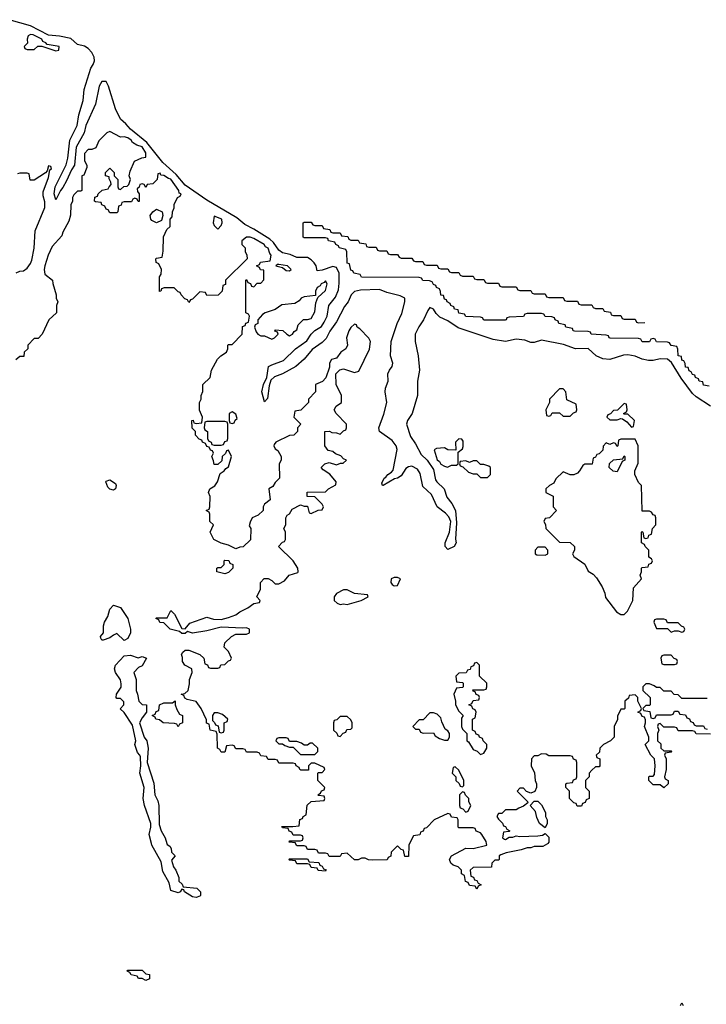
# Model space of a CAD drawing. Header units: inches. Extents: x 2710751 to 2829008, y 857003 to 965602.
# Tile 307 of 320: x 2820209 to 2824026, y 869105 to 874579. Entities that reach past the tile are written whole.
import ezdxf

# ---------------------------------------------------------------- set-up
doc = ezdxf.new("R2010")
doc.units = ezdxf.units.IN
doc.header["$MEASUREMENT"] = 0
doc.layers.add('C8826', color=7, linetype='Continuous')
doc.layers.add('C8827', color=7, linetype='Continuous')

msp = doc.modelspace()

# ---------------------------------------------------------------- linework, layer by layer
at = {"layer": 'C8826', "color": 2, "elevation": 6}
for points in [[(2821028, 870000), (2821030, 869994), (2821043.6, 869983.6), (2821051.6, 869971.6), (2821054, 869950), (2821074, 869930), (2821054, 869906), (2821064.7, 869870), (2821078, 869850), (2821094, 869810), (2821094, 869790), (2821112.7, 869772.7), (2821118, 869758), (2821194, 869750), (2821214, 869730), (2821214, 869710), (2821210, 869706), (2821190, 869698), (2821170, 869702), (2821126, 869730), (2821122, 869742), (2821110, 869746), (2821102, 869730), (2821090, 869724), (2821050, 869738), (2821040.2, 869780.2), (2821004.1, 869844.1), (2820996.5, 869896.5), (2820944, 869990), (2820941.5, 870000)], [(2822377, 870000), (2822372, 869990), (2822370, 869926), (2822350, 869926), (2822342, 869962), (2822330, 869966), (2822310, 869986), (2822274, 869950), (2822271.6, 869928.4), (2822258, 869922), (2822251.6, 869908.4), (2822170, 869906), (2822148.4, 869908.4), (2822130, 869918), (2822110, 869918), (2822090, 869908), (2822070, 869908), (2822030, 869946), (2821998, 869942), (2821990, 869926), (2821930, 869926), (2821922, 869942), (2821910, 869946), (2821870, 869946), (2821862, 869962), (2821850, 869966), (2821810, 869966), (2821802, 869982), (2821790, 869986), (2821750, 869986), (2821743, 870000)], [(2823146, 870000), (2823143.6, 869996.4), (2823116.9, 869983.1), (2823070, 869982), (2823050, 869975.3), (2823030, 869975.3), (2822996.9, 869963.1), (2822912.7, 869947.3), (2822883.6, 869936.4), (2822874, 869930), (2822874, 869910), (2822870, 869906), (2822850, 869906), (2822834, 869890), (2822831.6, 869868.4), (2822730, 869866), (2822714, 869850), (2822718, 869818), (2822732.7, 869812.7), (2822738, 869798), (2822750, 869794), (2822758, 869778), (2822774, 869770), (2822758, 869762), (2822750, 869746), (2822742, 869762), (2822710, 869766), (2822702, 869782), (2822687.3, 869787.3), (2822682, 869822), (2822666, 869830), (2822666, 869850), (2822646, 869870), (2822618, 869878), (2822606, 869890), (2822598, 869910), (2822609.1, 869930.9), (2822690, 869974), (2822730, 869972), (2822806, 869990), (2822804, 870000)], [(2823882, 869098), (2823890, 869114), (2823898, 869098)]]:
    msp.add_lwpolyline(points, dxfattribs=at)
for points in [[(2821910, 869846), (2821868.4, 869848.4), (2821862, 869862), (2821830, 869866), (2821822, 869882), (2821810, 869886), (2821750, 869886), (2821742, 869902), (2821710, 869906), (2821706, 869910), (2821710, 869914), (2821810, 869914), (2821818, 869898), (2821872.7, 869892.7), (2821878, 869878), (2821890, 869874), (2821898, 869858), (2821912.7, 869852.7)], [(2820910, 869238), (2820890, 869248), (2820870, 869248), (2820862, 869262), (2820828.7, 869268.7), (2820822, 869282), (2820806, 869290), (2820810, 869294), (2820890, 869294), (2820910, 869274), (2820931.3, 869271.3), (2820930, 869246)]]:
    msp.add_lwpolyline(points, close=True, dxfattribs=at)
at = {"layer": 'C8827', "color": 2}
for points, elevation in [([(2824049.9, 872429.9), (2823970, 872481.4), (2823950, 872500.4), (2823886.4, 872586.4), (2823832.3, 872672.3), (2823810, 872690.8), (2823770, 872694.2), (2823730, 872685.1), (2823704.4, 872684.4), (2823670, 872691.1), (2823630, 872708.3), (2823590, 872715.4), (2823565.9, 872714.1), (2823490.4, 872689.6), (2823450, 872692.8), (2823414, 872710), (2823370, 872751.1), (2823298, 872750), (2823233, 872773), (2823110, 872797), (2823070, 872784), (2823050, 872785.2), (2823017.4, 872797.4), (2822970, 872803), (2822910, 872789.7), (2822840.5, 872800.5), (2822646.4, 872866.4), (2822590, 872905.1), (2822545.1, 872925.1), (2822525.1, 872945.1), (2822510, 872969.3), (2822490, 872978), (2822477.3, 872962.7), (2822454.9, 872910), (2822428.2, 872871.8), (2822407.2, 872830), (2822407.4, 872790), (2822423.6, 872710), (2822432.6, 872630), (2822420.3, 872570), (2822421.5, 872490), (2822390.3, 872390), (2822364.4, 872350), (2822359.5, 872330), (2822381.8, 872261.8), (2822410, 872221.6), (2822441.5, 872161.5), (2822474.3, 872130), (2822510, 872078), (2822521.5, 872021.5), (2822528.8, 872008.8), (2822568, 871970), (2822583.6, 871923.6), (2822611.7, 871890), (2822631.7, 871850), (2822637.3, 871782.7), (2822631.1, 871691.1), (2822636, 871670), (2822624.7, 871650), (2822590, 871634), (2822574, 871650), (2822574, 871670), (2822598, 871730), (2822606.6, 871790), (2822594.9, 871814.9), (2822576.2, 871836.2), (2822529.7, 871870), (2822499.1, 871939.1), (2822450, 871983.7), (2822436.2, 872056.2), (2822420.1, 872080.1), (2822390, 872096.9), (2822370, 872094), (2822356, 872084), (2822330, 872043.7), (2822310, 872029.5), (2822293.4, 872026.6), (2822230, 871988.7), (2822226, 871990), (2822223.1, 872003.1), (2822235.3, 872030), (2822244.8, 872035.2), (2822255.3, 872050), (2822277, 872063), (2822284.8, 872075.2), (2822307.8, 872190), (2822301.6, 872210), (2822279.1, 872239.1), (2822210, 872289.4), (2822206.3, 872310), (2822233.4, 872386.6), (2822249.7, 872450), (2822241.5, 872510), (2822243.5, 872530), (2822256.9, 872570), (2822256.3, 872610), (2822264.2, 872630), (2822279.7, 872650), (2822284, 872670), (2822271.3, 872710), (2822273.6, 872790), (2822307.4, 872890), (2822333.6, 872946.4), (2822349.6, 873010), (2822349.4, 873030), (2822324.6, 873044.6), (2822250, 873063.1), (2822210, 873079.8), (2822104.2, 873075.8), (2822070, 873067.3), (2822052.7, 873050), (2822034.4, 873010), (2822015.4, 872984.6), (2821970, 872899.3), (2821933.3, 872846.7), (2821912.8, 872807.2), (2821890, 872784.7), (2821835.3, 872744.7), (2821790, 872691.6), (2821744.9, 872650), (2821670.7, 872610), (2821626.6, 872593.4), (2821605.5, 872574.5), (2821596.4, 872543.6), (2821586.4, 872473.6), (2821570, 872455.3), (2821555.1, 872510), (2821564.2, 872550), (2821582.9, 872590), (2821592.7, 872650), (2821610, 872660.4), (2821675.9, 872684.1), (2821742.9, 872750), (2821805.7, 872794.3), (2821830, 872830.4), (2821849.8, 872850.2), (2821886.6, 872873.4), (2821902.7, 872897.3), (2821918, 872930), (2821927.1, 872990), (2821964.2, 873035.8), (2821982, 873078), (2821986.1, 873113.9), (2821984.8, 873170), (2821970, 873200.5), (2821950, 873207.1), (2821890, 873186.3), (2821863.2, 873183.2), (2821858, 873210), (2821846.9, 873226.9), (2821830, 873244.5), (2821810, 873256), (2821750, 873257.6), (2821712.8, 873272.8), (2821670, 873282.7), (2821650, 873298), (2821620, 873340), (2821599.6, 873359.6), (2821510, 873414.7), (2821460, 873440), (2821416.7, 873476.7), (2821250, 873575.5), (2821130, 873659.8), (2821078.2, 873718.2), (2821005.1, 873785.1), (2820916.9, 873896.9), (2820825.1, 873970), (2820800.1, 874000.1), (2820770, 874026.6), (2820742.5, 874082.5), (2820703.5, 874210), (2820690, 874235.8), (2820665.4, 874234.6), (2820650.3, 874210), (2820630, 874109.3), (2820577.6, 873990), (2820568.5, 873950), (2820523.1, 873870), (2820513.7, 873770), (2820496.5, 873743.5), (2820470, 873682.7), (2820450, 873646.6), (2820435.5, 873630), (2820410, 873578), (2820400.9, 873610), (2820406.3, 873650), (2820467.5, 873772.5), (2820476.3, 873810), (2820488.6, 873910), (2820528.2, 873990), (2820538, 874050), (2820562, 874130), (2820568.5, 874190), (2820604, 874310), (2820618, 874330), (2820624.4, 874350), (2820623.5, 874370), (2820610, 874395.8), (2820590, 874419.1), (2820570, 874431), (2820530, 874441.6), (2820493.8, 874473.8), (2820430, 874488), (2820370, 874492.4), (2820270, 874544.8), (2820150, 874578.9)], 2), ([(2821743, 870000), (2821742, 870002), (2821707.3, 870007.3), (2821710, 870014), (2821770, 870014), (2821782, 870018), (2821786, 870030), (2821782, 870042), (2821770, 870046), (2821730, 870046), (2821722, 870062), (2821707.3, 870067.3), (2821702, 870082), (2821670, 870086), (2821667.3, 870092.7), (2821727.3, 870092.7), (2821762, 870098), (2821767.3, 870132.7), (2821782, 870138), (2821786, 870150), (2821802, 870158), (2821807.3, 870212.7), (2821830, 870232), (2821902, 870238), (2821906, 870250), (2821902, 870262), (2821870, 870266), (2821866, 870270), (2821882, 870278), (2821887.3, 870292.7), (2821902, 870298), (2821906, 870310), (2821866, 870350), (2821866, 870390), (2821870, 870394), (2821890, 870394), (2821906, 870410), (2821902, 870422), (2821850, 870446), (2821830, 870446), (2821814, 870430), (2821814, 870406), (2821772.7, 870407.3), (2821766, 870410), (2821762, 870422), (2821746, 870430), (2821742, 870442), (2821730, 870446), (2821650, 870446), (2821642, 870462), (2821630, 870466), (2821590, 870466), (2821582, 870482), (2821550, 870486), (2821542, 870502), (2821530, 870506), (2821470, 870506), (2821462, 870522), (2821450, 870526), (2821410, 870526), (2821402, 870542), (2821390, 870546), (2821358, 870542), (2821350, 870506), (2821330, 870506), (2821322, 870522), (2821309, 870530), (2821307.3, 870607.3), (2821302, 870622), (2821268, 870630), (2821262, 870662), (2821248.4, 870668.4), (2821247.3, 870687.3), (2821218, 870750), (2821190, 870788), (2821140.4, 870800.4), (2821127.3, 870807.3), (2821122, 870822), (2821106, 870830), (2821127.3, 870832.7), (2821146, 870850), (2821154, 870886), (2821154, 870910), (2821168, 870950), (2821166, 870970), (2821128, 870990), (2821114, 871010), (2821114, 871034), (2821108, 871050), (2821116.4, 871063.6), (2821130, 871074), (2821150, 871074), (2821210.7, 871050.7), (2821232, 871030), (2821238, 870998), (2821252.7, 870992.7), (2821258, 870978), (2821270, 870974), (2821310, 870974), (2821322, 870978), (2821327.3, 870992.7), (2821350, 870994), (2821370, 871014), (2821382, 871018), (2821386, 871030), (2821370, 871066), (2821346, 871090), (2821350, 871114), (2821386, 871150), (2821410, 871162), (2821470, 871162), (2821486, 871170), (2821486, 871190), (2821470, 871198), (2821450, 871195.3), (2821330, 871202), (2821250, 871180.9), (2821169.1, 871169.1), (2821142, 871178), (2821130, 871166), (2821110, 871166), (2821098, 871178), (2821046, 871190), (2821010, 871226), (2820988.4, 871228.4), (2820982, 871242), (2820966, 871250), (2820970, 871254), (2821030, 871254), (2821050, 871294), (2821070, 871274), (2821110, 871194), (2821130, 871192), (2821156, 871224), (2821250, 871258), (2821287.1, 871247.1), (2821330, 871244.7), (2821370, 871254.8), (2821410, 871271), (2821432.5, 871287.5), (2821478, 871310), (2821510, 871334), (2821542, 871338), (2821546, 871350), (2821528, 871370), (2821547.3, 871412.7), (2821548, 871450), (2821568.4, 871471.6), (2821590, 871472), (2821610, 871462), (2821630, 871442), (2821650, 871442), (2821680.4, 871459.6), (2821708, 871490), (2821754.6, 871505.4), (2821758, 871510), (2821755.3, 871530), (2821728.7, 871570), (2821648, 871650), (2821670, 871674), (2821682, 871678), (2821686, 871690), (2821686, 871730), (2821678, 871750), (2821688, 871770), (2821688, 871810), (2821696.4, 871823.6), (2821708.4, 871831.6), (2821723.1, 871856.9), (2821770, 871882), (2821790, 871874), (2821810, 871874), (2821818, 871838), (2821830, 871834), (2821868.4, 871851.6), (2821890, 871854), (2821898, 871870), (2821890, 871886), (2821850, 871926), (2821807.3, 871927.3), (2821807.3, 871952.7), (2821910, 871954), (2821926, 871970), (2821967.3, 871992.7), (2821968, 872010), (2821933.2, 872053.2), (2821896.4, 872076.4), (2821886, 872090), (2821906, 872110), (2821930, 872118), (2821970, 872104.7), (2821992.7, 872112.7), (2822007.3, 872112.7), (2822026, 872130), (2822010, 872138), (2821994, 872154), (2821964.7, 872164.7), (2821950, 872178), (2821924.7, 872184.7), (2821906, 872210), (2821906, 872290), (2821931.1, 872291.1), (2821943.6, 872283.6), (2821970, 872282), (2821990, 872274), (2822010, 872294), (2822022, 872298), (2822026, 872310), (2822026, 872330), (2821968, 872390), (2821958, 872410), (2821968, 872430), (2821998, 872450), (2821998, 872490), (2821968, 872550), (2821966, 872610), (2821988.4, 872631.6), (2822010, 872638), (2822070, 872618), (2822094.6, 872625.4), (2822152.9, 872747.1), (2822159, 872790), (2822150, 872808), (2822100.4, 872860.4), (2822086, 872870), (2822082, 872882), (2822070, 872886), (2822050, 872868), (2822038, 872850), (2822026, 872810), (2822031.3, 872770), (2822022, 872750), (2821994, 872730), (2821970, 872698), (2821942, 872690), (2821932, 872670), (2821932, 872648), (2821911.6, 872588.4), (2821892.7, 872567.3), (2821854, 872550), (2821854, 872510), (2821814, 872470), (2821814, 872450), (2821771.6, 872408.4), (2821738, 872402), (2821734, 872370), (2821772, 872330), (2821754, 872310), (2821754, 872290), (2821734, 872270), (2821710, 872268), (2821634, 872230), (2821623.6, 872216.4), (2821622, 872210), (2821630, 872194), (2821643.6, 872183.6), (2821662, 872150), (2821662, 872130), (2821652, 872110), (2821654, 872030), (2821630, 872006), (2821616.9, 871983.1), (2821594, 871970), (2821602, 871910), (2821570, 871886), (2821562, 871870), (2821562, 871850), (2821535.3, 871824.7), (2821502, 871810), (2821490, 871786), (2821484.7, 871764.7), (2821494, 871750), (2821492.7, 871687.3), (2821451.6, 871648.4), (2821432.7, 871647.3), (2821410, 871638), (2821370, 871658), (2821328.4, 871668.4), (2821288.9, 871688.9), (2821268, 871730), (2821286, 871770), (2821266, 871790), (2821266, 871830), (2821262, 871842), (2821246, 871850), (2821262, 871858), (2821266, 871870), (2821267.3, 871927.3), (2821258, 871950), (2821266, 871970), (2821293.2, 871986.8), (2821308.7, 872010), (2821323.1, 872056.9), (2821346, 872070), (2821355.3, 872084.7), (2821370, 872094), (2821386, 872150), (2821370, 872186), (2821358, 872182), (2821352.7, 872167.3), (2821334, 872150), (2821332.7, 872127.3), (2821310, 872106), (2821290, 872106), (2821287.3, 872127.3), (2821278, 872150), (2821286, 872170), (2821282, 872182), (2821270, 872186), (2821262, 872202), (2821250, 872206), (2821242, 872222), (2821226, 872230), (2821222, 872242), (2821207.3, 872247.3), (2821186, 872270), (2821186, 872290), (2821168.4, 872308.4), (2821166, 872350), (2821172.7, 872352.7), (2821178, 872338), (2821190, 872334), (2821222, 872338), (2821226, 872370), (2821208, 872408), (2821208, 872450), (2821218, 872470), (2821218, 872490), (2821227.3, 872512.7), (2821228, 872550), (2821268, 872590), (2821275.3, 872630), (2821309.1, 872690.9), (2821328, 872710), (2821358, 872730), (2821366, 872750), (2821366, 872770), (2821370, 872774), (2821390, 872774), (2821446, 872830), (2821447.3, 872872.7), (2821462, 872878), (2821467.3, 872892.7), (2821482, 872898), (2821486, 872930), (2821482, 872942), (2821466, 872950), (2821466, 873130), (2821470, 873134), (2821478, 873118), (2821492.7, 873112.7), (2821498, 873098), (2821510, 873094), (2821530, 873114), (2821550, 873114), (2821567.3, 873132.7), (2821566, 873186), (2821548.4, 873188.4), (2821542, 873202), (2821526, 873210), (2821542, 873218), (2821548.4, 873231.6), (2821602, 873238), (2821608, 873270), (2821599, 873279), (2821590, 873308), (2821576.6, 873316.6), (2821569, 873330), (2821510, 873362), (2821490, 873369.2), (2821471, 873369), (2821444.7, 873350), (2821444.7, 873330), (2821462, 873310), (2821462, 873290), (2821472, 873270), (2821474, 873250), (2821354, 873130), (2821352.7, 873107.3), (2821338, 873102), (2821334, 873070), (2821312.7, 873047.3), (2821250, 873046), (2821242, 873062), (2821210, 873066), (2821170, 873026), (2821158, 873022), (2821150, 873006), (2821142, 873022), (2821127.3, 873027.3), (2821106, 873050), (2821102, 873062), (2821090, 873066), (2821067.3, 873087.3), (2821012.7, 873087.3), (2820998, 873082), (2820994, 873070), (2820987.3, 873067.3), (2820986, 873150), (2820996.4, 873163.6), (2820998, 873190), (2820982, 873222), (2820968.4, 873228.4), (2820966, 873250), (2820970, 873254), (2821002, 873258), (2821007.3, 873292.7), (2821008.4, 873371.6), (2821027.3, 873412.7), (2821046, 873430), (2821046, 873470), (2821056.4, 873483.6), (2821058, 873510), (2821067.3, 873532.7), (2821068.4, 873551.6), (2821086, 873590), (2821102, 873598), (2821106, 873610), (2821095.3, 873615.3), (2821093.2, 873630), (2821050, 873691.5), (2821035.6, 873695.6), (2821010, 873712.7), (2820994.6, 873714.6), (2820990, 873726), (2820978, 873722), (2820974, 873690), (2820950, 873666), (2820918, 873662), (2820910, 873646), (2820902, 873662), (2820890, 873666), (2820878, 873662), (2820872.7, 873647.3), (2820862, 873638), (2820863.6, 873623.6), (2820874, 873610), (2820872.7, 873567.3), (2820867.3, 873567.3), (2820862, 873582), (2820850, 873586), (2820838, 873582), (2820830, 873566), (2820790, 873566), (2820778, 873562), (2820772.7, 873547.3), (2820758, 873542), (2820754, 873510), (2820750, 873506), (2820710, 873506), (2820702, 873522), (2820690, 873526), (2820682, 873542), (2820666, 873550), (2820662, 873562), (2820630, 873566), (2820626, 873570), (2820627.3, 873592.7), (2820642, 873598), (2820646, 873610), (2820668.4, 873631.6), (2820702, 873638), (2820706, 873650), (2820718, 873662), (2820716.4, 873676.4), (2820706, 873694), (2820706, 873706), (2820686, 873710), (2820686, 873730), (2820710, 873754), (2820734, 873730), (2820734, 873710), (2820754, 873690), (2820754, 873650), (2820758, 873638), (2820770, 873634), (2820788, 873652), (2820807.3, 873652.7), (2820816.4, 873663.6), (2820826, 873690), (2820818, 873710), (2820823.1, 873736.9), (2820847.3, 873792.7), (2820888.4, 873811.6), (2820910, 873814), (2820910, 873838), (2820890, 873871.3), (2820860.9, 873880.9), (2820835.5, 873895.5), (2820828.7, 873910), (2820810, 873921.2), (2820790, 873928), (2820770, 873926), (2820710, 873958), (2820694, 873950), (2820650, 873906), (2820632.7, 873867.3), (2820610, 873858), (2820590, 873858), (2820570, 873835.3), (2820570, 873794), (2820582.8, 873770), (2820582, 873758), (2820565.4, 873714.6), (2820554, 873710), (2820554, 873630), (2820550, 873626), (2820530, 873626), (2820510, 873606), (2820502, 873590), (2820502, 873570), (2820494, 873550), (2820491.6, 873491.6), (2820482, 873458), (2820450, 873398), (2820443.5, 873376.5), (2820390, 873317.2), (2820367, 873270), (2820348.2, 873210), (2820345.5, 873190), (2820350, 873164.7), (2820392, 873130), (2820392.7, 873112.7), (2820412, 873050), (2820412, 873030), (2820422, 873010), (2820414, 872990), (2820414, 872950), (2820372, 872910), (2820334, 872830), (2820312.7, 872807.3), (2820290, 872806), (2820254, 872770), (2820254, 872750), (2820234, 872730), (2820232.7, 872707.3), (2820210, 872706), (2820187.3, 872687.3)], 6), ([(2820189.1, 873170.9), (2820210, 873181), (2820230, 873182.8), (2820250, 873197.3), (2820270, 873224), (2820277.6, 873242.4), (2820289.5, 873309.5), (2820295.6, 873404.4), (2820350, 873534), (2820350, 873566), (2820338.9, 873598.9), (2820338.9, 873621.1), (2820370, 873702), (2820376.4, 873743.6), (2820386, 873750), (2820382, 873762), (2820370, 873766), (2820362, 873738), (2820352, 873728), (2820290, 873686), (2820267.3, 873687.3), (2820262, 873722), (2820250, 873726), (2820210, 873726), (2820198, 873722)], 6), ([(2824042, 872542), (2824010, 872548), (2824006, 872566), (2823986, 872570), (2823982, 872582), (2823966, 872590), (2823962, 872602), (2823950, 872606), (2823942, 872622), (2823930, 872626), (2823926, 872646), (2823910, 872648), (2823908.4, 872668.4), (2823902, 872682), (2823890, 872686), (2823887.3, 872707.3), (2823869.3, 872710), (2823867.3, 872747.3), (2823862, 872762), (2823830, 872768), (2823822, 872782), (2823810, 872786), (2823748.9, 872788.9), (2823742, 872802), (2823730, 872806), (2823718, 872802), (2823711.1, 872788.9), (2823670, 872788.7), (2823662, 872802), (2823650, 872806), (2823491.6, 872808.4), (2823486, 872810), (2823482, 872822), (2823470, 872826), (2823386, 872830), (2823382, 872842), (2823370, 872846), (2823292.7, 872847.3), (2823286, 872850), (2823282, 872862), (2823246, 872870), (2823242, 872882), (2823206, 872890), (2823202, 872902), (2823186, 872910), (2823182, 872922), (2823167.3, 872927.3), (2823130, 872928), (2823122, 872942), (2823110, 872946), (2823030, 872946), (2823018, 872942), (2823010, 872928.7), (2822930, 872926), (2822918, 872922), (2822914, 872910), (2822908.4, 872908.4), (2822790, 872908), (2822782, 872922), (2822770, 872926), (2822690, 872928), (2822682, 872942), (2822650, 872948), (2822646, 872966), (2822626, 872970), (2822622, 872982), (2822606, 872990), (2822602, 873002), (2822586, 873010), (2822582, 873022), (2822570, 873026), (2822566, 873046), (2822550, 873048), (2822548.4, 873068.4), (2822542, 873082), (2822526, 873090), (2822522, 873102), (2822510, 873106), (2822502, 873122), (2822487.3, 873127.3), (2822450, 873128.7), (2822442, 873142), (2822430, 873146), (2822110, 873148), (2822102, 873162), (2822066, 873170), (2822062, 873182), (2822050, 873186), (2822042, 873222), (2822030, 873226), (2822028, 873288), (2822022, 873302), (2821986, 873310), (2821982, 873322), (2821966, 873330), (2821962, 873342), (2821926, 873350), (2821922, 873362), (2821910, 873366), (2821790, 873366), (2821786, 873370), (2821786, 873450), (2821790, 873454), (2821830, 873454), (2821838, 873438), (2821850, 873434), (2821890, 873434), (2821898, 873418), (2821932.7, 873412.7), (2821938, 873398), (2821950, 873394), (2821990, 873394), (2821998, 873378), (2822032.7, 873372.7), (2822038, 873358), (2822050, 873354), (2822090, 873354), (2822098, 873338), (2822132.7, 873332.7), (2822138, 873318), (2822150, 873314), (2822190, 873314), (2822198, 873298), (2822210, 873294), (2822250, 873294), (2822258, 873278), (2822270, 873274), (2822310, 873274), (2822318, 873258), (2822330, 873254), (2822390, 873254), (2822398, 873238), (2822410, 873234), (2822450, 873234), (2822458, 873218), (2822470, 873214), (2822530, 873214), (2822538, 873198), (2822550, 873194), (2822590, 873194), (2822598, 873178), (2822610, 873174), (2822650, 873174), (2822658, 873158), (2822670, 873154), (2822730, 873154), (2822738, 873138), (2822750, 873134), (2822790, 873134), (2822798, 873118), (2822810, 873114), (2822870, 873114), (2822878, 873098), (2822890, 873094), (2822970, 873094), (2822978, 873078), (2822990, 873074), (2823050, 873074), (2823058, 873058), (2823070, 873054), (2823130, 873054), (2823138, 873038), (2823150, 873034), (2823230, 873034), (2823238, 873018), (2823250, 873014), (2823310, 873014), (2823318, 872998), (2823330, 872994), (2823390, 872994), (2823398, 872978), (2823410, 872974), (2823450, 872974), (2823458, 872958), (2823492.7, 872952.7), (2823498, 872938), (2823510, 872934), (2823550, 872934), (2823558, 872918), (2823570, 872914), (2823630, 872914), (2823638, 872898), (2823650, 872894), (2823684, 872896)], -2), ([(2820941.5, 870000), (2820929.2, 870050), (2820939, 870090), (2820939, 870110), (2820904, 870210), (2820895.3, 870250), (2820901.2, 870310), (2820877.2, 870390), (2820882, 870430), (2820880.4, 870480.4), (2820878, 870490), (2820864.5, 870504.5), (2820849.2, 870550), (2820854, 870570), (2820836.5, 870656.5), (2820790, 870728), (2820768.4, 870748.4), (2820788, 870770), (2820787.3, 870787.3), (2820770, 870806), (2820750, 870806), (2820746, 870810), (2820748, 870830), (2820772.7, 870867.3), (2820772.9, 870887.1), (2820769.1, 870909.1), (2820741.2, 870950), (2820737.2, 870970), (2820741.2, 870990), (2820790, 871042.8), (2820826, 871046), (2820868.4, 871031.6), (2820890, 871038), (2820914, 871030), (2820890, 870986), (2820870, 870978), (2820844.7, 870950), (2820856, 870910), (2820856, 870850), (2820864.7, 870830), (2820871.3, 870790), (2820890, 870771.3), (2820914, 870770), (2820914, 870730), (2820890, 870698), (2820876, 870670), (2820901, 870590), (2820916, 870570), (2820922.8, 870530), (2820918, 870450), (2820955.3, 870335.3), (2820961, 870270), (2820976.8, 870236.8), (2820982.8, 870210), (2820985.4, 870105.4), (2820996, 870070), (2821018, 870030), (2821028, 870000)], 6), ([(2824030, 870806), (2823890, 870806), (2823870, 870826), (2823847.3, 870827.3), (2823830, 870846), (2823790, 870846), (2823770, 870866), (2823750, 870866), (2823736.4, 870876.4), (2823710, 870886), (2823690, 870886), (2823674, 870870), (2823674, 870850), (2823714, 870810), (2823714, 870770), (2823710, 870766), (2823690, 870766), (2823674, 870750), (2823678, 870738), (2823712.7, 870732.7), (2823718, 870698), (2823730, 870694), (2823742, 870698), (2823750, 870714), (2823830, 870714), (2823842, 870718), (2823850, 870734), (2823870, 870734), (2823878, 870718), (2823910, 870714), (2823918, 870698), (2823932.7, 870692.7), (2823938, 870678), (2823952.7, 870672.7), (2823958, 870658), (2823970, 870654), (2824010, 870654), (2824018, 870638), (2824030, 870634)], 6), ([(2824050, 870606), (2823970, 870608), (2823962, 870622), (2823950, 870626), (2823870, 870626), (2823862, 870642), (2823850, 870646), (2823790, 870646), (2823770, 870666), (2823758, 870662), (2823754, 870650), (2823762, 870630), (2823754, 870610), (2823754, 870570), (2823772.7, 870552.7), (2823774, 870530), (2823790, 870514), (2823830, 870514), (2823834, 870510), (2823830, 870506), (2823798, 870502), (2823794, 870490), (2823802, 870470), (2823802, 870410), (2823794, 870370), (2823798, 870358), (2823814, 870350), (2823814, 870330), (2823790, 870308), (2823770, 870326), (2823730, 870326), (2823706, 870350), (2823706, 870370), (2823710, 870374), (2823730, 870374), (2823738, 870382), (2823742, 870430), (2823738, 870470), (2823718, 870490), (2823686, 870550), (2823706, 870570), (2823706, 870590), (2823682, 870650), (2823688, 870670), (2823687.3, 870687.3), (2823682, 870702), (2823670, 870706), (2823662, 870722), (2823646, 870730), (2823662, 870738), (2823666, 870750), (2823646, 870790), (2823646, 870810), (2823630, 870826), (2823598, 870822), (2823592.7, 870807.3), (2823574, 870790), (2823574, 870750), (2823570, 870746), (2823550, 870746), (2823532.7, 870707.3), (2823531.6, 870688.4), (2823514, 870650), (2823514, 870590), (2823494, 870570), (2823454, 870550), (2823434, 870530), (2823432.7, 870507.3), (2823414, 870490), (2823418, 870478), (2823434, 870470), (2823434, 870430), (2823430, 870426), (2823410, 870426), (2823390, 870406), (2823374, 870390), (2823374, 870370), (2823354, 870350), (2823354, 870310), (2823374, 870290), (2823374, 870250), (2823358, 870242), (2823352.7, 870227.3), (2823338, 870222), (2823332.7, 870207.3), (2823307.3, 870207.3), (2823302, 870222), (2823290, 870226), (2823266, 870250), (2823266, 870290), (2823246, 870310), (2823246, 870330), (2823250, 870334), (2823282, 870338), (2823287.3, 870352.7), (2823302, 870358), (2823306, 870370), (2823306, 870450), (2823302, 870462), (2823287.3, 870467.3), (2823282, 870482), (2823270, 870486), (2823150, 870486), (2823136.4, 870496.4), (2823110, 870498), (2823090, 870486), (2823070, 870486), (2823054, 870470), (2823052, 870430), (2823071.6, 870391.6), (2823074, 870350), (2823082, 870330), (2823082, 870310), (2823072.7, 870287.3), (2823050, 870278), (2823027.3, 870287.3), (2823010, 870306), (2822990, 870306), (2822974, 870290), (2823032.7, 870232.7), (2823034, 870226), (2823010, 870206), (2822983.6, 870196.4), (2822970, 870186), (2822910, 870186), (2822890, 870166), (2822870, 870166), (2822862, 870150), (2822870, 870134), (2822892.7, 870112.7), (2822898, 870098), (2822910, 870094), (2822918, 870078), (2822934, 870070), (2822930, 870066), (2822898, 870062), (2822894, 870030), (2822903.6, 870023.6), (2822910, 870022), (2822930, 870034), (2822950, 870034), (2822970, 870042), (2822990, 870038), (2823090, 870041), (2823114.6, 870045.4), (2823130, 870054), (2823150, 870034), (2823150, 870006), (2823146, 870000)], 6), ([(2822804, 870000), (2822802, 870010), (2822778, 870050), (2822770, 870058), (2822747.3, 870067.3), (2822742, 870082), (2822730, 870086), (2822650, 870086), (2822646, 870090), (2822646, 870130), (2822642, 870142), (2822610, 870146), (2822602, 870162), (2822590, 870166), (2822514, 870130), (2822470, 870086), (2822458, 870082), (2822452.7, 870067.3), (2822438, 870062), (2822432.7, 870047.3), (2822398, 870042), (2822377, 870000)], 6)]:
    msp.add_lwpolyline(points, dxfattribs=dict(at, elevation=elevation))
at = {"layer": 'C8827', "color": 2, "elevation": 6}
for points in [[(2820270, 874497), (2820256, 874490), (2820251, 874470), (2820252, 874448), (2820234, 874430), (2820238, 874418), (2820250, 874414), (2820290, 874414), (2820310, 874432), (2820332, 874432), (2820410, 874406), (2820426, 874410), (2820428, 874430), (2820361.2, 874441.2), (2820355.3, 874450), (2820337.2, 874457.2), (2820332.3, 874470), (2820284.4, 874495.6)], [(2820970, 873448.7), (2820943.1, 873463.1), (2820938, 873470), (2820935.3, 873490), (2820948.7, 873511.3), (2820970, 873524.7), (2821002, 873510), (2821004.7, 873490), (2820998, 873462)], [(2821290, 873486), (2821284.7, 873450), (2821290, 873434), (2821310, 873414), (2821330, 873434), (2821335.3, 873450), (2821333.2, 873470)], [(2821650, 873218), (2821642, 873218), (2821634, 873210), (2821670, 873202), (2821690, 873184.7), (2821710, 873182), (2821718, 873190), (2821698, 873210)], [(2821910, 873128), (2821902, 873118), (2821884.7, 873110), (2821879.8, 873100.2), (2821862, 873090), (2821854, 873070), (2821854, 873046), (2821790, 873038), (2821774, 873030), (2821763.6, 873016.4), (2821739.6, 873000.4), (2821666, 872994), (2821630, 872968), (2821574, 872950), (2821559.6, 872940.4), (2821534, 872910), (2821534, 872890), (2821518, 872882), (2821514, 872870), (2821523.6, 872843.6), (2821534, 872830), (2821550, 872822), (2821570, 872822), (2821610, 872802), (2821626, 872810), (2821646, 872830), (2821642, 872842), (2821627.3, 872847.3), (2821630, 872854), (2821671.6, 872851.6), (2821694, 872830), (2821710, 872822), (2821726, 872830), (2821735.3, 872844.7), (2821750, 872854), (2821758, 872882), (2821787.3, 872912.7), (2821810, 872912), (2821830, 872918), (2821850, 872954), (2821855.3, 873004.7), (2821866, 873034), (2821910, 873074), (2821919, 873110)], [(2823230, 872526), (2823210, 872526), (2823154, 872470), (2823154, 872450), (2823134, 872410), (2823138, 872378), (2823150, 872374), (2823162, 872378), (2823170, 872394), (2823210, 872394), (2823230, 872374), (2823270, 872374), (2823287.3, 872392.7), (2823302, 872398), (2823306, 872410), (2823302, 872442), (2823250, 872466), (2823246, 872510)], [(2823570, 872446), (2823532.7, 872407.3), (2823510, 872406), (2823492.7, 872387.3), (2823478, 872382), (2823474, 872370), (2823490, 872354), (2823530, 872354), (2823550, 872362), (2823559.6, 872359.6), (2823583.6, 872343.6), (2823610, 872314), (2823622, 872318), (2823626, 872350), (2823590, 872386), (2823570, 872386), (2823566, 872390), (2823582, 872398), (2823586, 872410), (2823582, 872442)], [(2821390, 872398), (2821374, 872390), (2821374, 872350), (2821378, 872338), (2821390, 872334), (2821402, 872338), (2821407.3, 872352.7), (2821418, 872362), (2821410, 872386)], [(2821350, 872346), (2821250, 872346), (2821238, 872342), (2821234, 872310), (2821238, 872298), (2821254, 872290), (2821254, 872250), (2821258, 872238), (2821274, 872230), (2821278, 872218), (2821290, 872214), (2821330, 872214), (2821342, 872218), (2821350, 872234), (2821362, 872238), (2821366, 872250), (2821366, 872330), (2821362, 872342)], [(2822650, 872248), (2822632, 872230), (2822634, 872186), (2822590, 872188), (2822570, 872198), (2822525.4, 872194.6), (2822512.7, 872187.3), (2822530, 872131.3), (2822542.4, 872122.4), (2822550, 872107.7), (2822570, 872096), (2822588, 872092), (2822610, 872102), (2822630, 872102), (2822638, 872102), (2822646, 872110), (2822646, 872174), (2822670, 872194), (2822674.6, 872205.4), (2822675.3, 872235.3), (2822667.3, 872247.3)], [(2823630, 872246), (2823550, 872246), (2823538, 872242), (2823534, 872210), (2823530, 872206), (2823522, 872222), (2823510, 872226), (2823490, 872218), (2823470, 872226), (2823452.7, 872207.3), (2823450, 872186), (2823430, 872166), (2823418, 872162), (2823410, 872146), (2823398, 872142), (2823391.6, 872108.4), (2823350, 872108), (2823339.6, 872100.4), (2823322, 872070), (2823310, 872058), (2823290, 872048), (2823268.4, 872048.4), (2823230, 872066), (2823190, 872026), (2823178, 872002), (2823154, 871990), (2823134, 871970), (2823134, 871950), (2823174, 871930), (2823174, 871870), (2823194, 871850), (2823154, 871810), (2823130, 871806), (2823122, 871790), (2823131.6, 871771.6), (2823134, 871750), (2823210, 871674), (2823270, 871672), (2823294, 871650), (2823294, 871630), (2823282, 871610), (2823290, 871594), (2823351.1, 871551.1), (2823370, 871514), (2823396.9, 871496.9), (2823415.3, 871475.3), (2823446.4, 871426.4), (2823462, 871390), (2823466.4, 871366.4), (2823527.1, 871287.1), (2823550, 871272), (2823570, 871272), (2823588, 871290), (2823618, 871350), (2823620.4, 871419.6), (2823666, 871470), (2823658, 871490), (2823666, 871510), (2823666, 871530), (2823670, 871534), (2823702, 871538), (2823707.3, 871552.7), (2823722, 871558), (2823726, 871570), (2823722, 871582), (2823706, 871590), (2823706, 871630), (2823686, 871650), (2823682, 871662), (2823666, 871670), (2823666, 871730), (2823670, 871734), (2823674, 871730), (2823678, 871698), (2823690, 871694), (2823702, 871698), (2823707.3, 871712.7), (2823722, 871718), (2823726, 871750), (2823746, 871770), (2823746, 871810), (2823742, 871822), (2823730, 871826), (2823722, 871842), (2823710, 871846), (2823670, 871846), (2823668.9, 871848.9), (2823666, 871990), (2823650, 872006), (2823628, 872050), (2823628.4, 872071.6), (2823647.3, 872112.7), (2823648, 872130), (2823648, 872210)], [(2823530, 872066), (2823508.4, 872068.4), (2823486, 872090), (2823488.4, 872111.6), (2823510, 872132), (2823562, 872138), (2823570, 872154), (2823574, 872150), (2823574, 872130), (2823558, 872122)], [(2822750, 872126), (2822730, 872126), (2822710, 872118), (2822690, 872126), (2822658, 872122), (2822654, 872110), (2822658, 872098), (2822672.7, 872092.7), (2822703.6, 872063.6), (2822730, 872054), (2822750, 872054), (2822770, 872034), (2822810, 872034), (2822826, 872050), (2822826, 872090), (2822816.4, 872096.4), (2822790, 872106), (2822770, 872106)], [(2820730, 871962.7), (2820710, 871969), (2820700.2, 871980.2), (2820688, 872010), (2820690, 872014), (2820710, 872021), (2820741, 872001), (2820746, 871990), (2820741, 871970)], [(2823130, 871646), (2823090, 871646), (2823074, 871630), (2823074, 871610), (2823083.6, 871603.6), (2823130, 871602), (2823146, 871610), (2823146, 871630)], [(2821350, 871498), (2821306, 871510), (2821306, 871530), (2821310, 871534), (2821330, 871534), (2821346, 871550), (2821346, 871570), (2821350, 871574), (2821372.7, 871572.7), (2821378, 871558), (2821394, 871550), (2821394, 871530), (2821370, 871506)], [(2822310, 871478), (2822290, 871478), (2822274, 871470), (2822272, 871450), (2822279.6, 871439.6), (2822290, 871432), (2822310, 871434), (2822326, 871470)], [(2822030, 871408.7), (2822010, 871408.7), (2821970.9, 871389.1), (2821958, 871370), (2821958, 871350), (2821974.4, 871334.4), (2821990, 871327.3), (2822010, 871330.8), (2822030, 871327.3), (2822108, 871350), (2822146, 871370), (2822142, 871382), (2822070, 871388)], [(2820790, 871128), (2820750, 871166), (2820730, 871158), (2820710, 871142), (2820674, 871130), (2820666, 871130), (2820660.4, 871140.4), (2820658, 871150), (2820675.3, 871170), (2820676, 871210), (2820681.2, 871230), (2820698.6, 871261.4), (2820710, 871302), (2820730, 871324.7), (2820770, 871311.3), (2820811.3, 871250), (2820826, 871190), (2820824.7, 871170), (2820810, 871138)], [(2823790, 871246), (2823750, 871246), (2823738, 871242), (2823734, 871230), (2823750, 871194), (2823810, 871194), (2823830, 871174), (2823850, 871182), (2823870, 871182), (2823890, 871174), (2823902, 871178), (2823906, 871190), (2823902, 871202), (2823887.3, 871207.3), (2823870, 871226), (2823810, 871226), (2823802, 871242)], [(2823830, 871046), (2823790, 871046), (2823778, 871042), (2823774, 871030), (2823778, 870998), (2823790, 870994), (2823850, 870994), (2823862, 870998), (2823866, 871010), (2823862, 871022), (2823847.3, 871027.3)], [(2822750, 871006), (2822738, 871002), (2822732.7, 870987.3), (2822718, 870982), (2822712.7, 870967.3), (2822698, 870962), (2822691.6, 870948.4), (2822650, 870946), (2822634, 870930), (2822638, 870898), (2822670, 870894), (2822674, 870890), (2822674, 870870), (2822670, 870866), (2822638, 870862), (2822622, 870830), (2822632, 870790), (2822632, 870770), (2822650, 870734), (2822674, 870710), (2822664.7, 870695.3), (2822664.7, 870650), (2822670, 870634), (2822694, 870610), (2822694, 870570), (2822703.6, 870563.6), (2822730, 870522), (2822752.7, 870512.7), (2822770, 870494), (2822790, 870502), (2822806, 870530), (2822806, 870550), (2822786, 870570), (2822782, 870582), (2822766, 870590), (2822762, 870602), (2822747.3, 870607.3), (2822742, 870622), (2822726, 870630), (2822726, 870690), (2822742, 870698), (2822746, 870730), (2822742, 870742), (2822727.3, 870747.3), (2822722, 870762), (2822706, 870770), (2822722, 870778), (2822730, 870794), (2822762, 870798), (2822766, 870810), (2822762, 870822), (2822747.3, 870827.3), (2822742, 870842), (2822730, 870846), (2822727.3, 870852.7), (2822790, 870854), (2822802, 870858), (2822806, 870870), (2822806, 870890), (2822766, 870930), (2822766, 870990)], [(2821090, 870648), (2821082, 870662), (2821070, 870666), (2821006, 870670), (2820987.3, 870687.3), (2820966, 870690), (2820962, 870702), (2820946, 870710), (2820962, 870718), (2820967.3, 870732.7), (2820982, 870738), (2820986, 870770), (2821010, 870782), (2821058, 870782), (2821072.7, 870792.7), (2821074, 870770), (2821083.6, 870743.6), (2821098, 870718), (2821114, 870710), (2821114, 870670), (2821098, 870662)], [(2821310, 870726), (2821290, 870726), (2821282, 870710), (2821282, 870682), (2821292.7, 870672.7), (2821298, 870658), (2821312.7, 870652.7), (2821318, 870618), (2821330, 870614), (2821342, 870618), (2821346, 870630), (2821346, 870670), (2821362, 870678), (2821366, 870690), (2821336.4, 870716.4)], [(2822510, 870726), (2822490, 870726), (2822452.7, 870687.3), (2822430, 870686), (2822394, 870650), (2822410, 870634), (2822430, 870634), (2822438, 870618), (2822452.7, 870612.7), (2822510, 870614), (2822518, 870598), (2822543.6, 870583.6), (2822570, 870574), (2822590, 870574), (2822598, 870590), (2822598, 870610), (2822590, 870626), (2822575.3, 870635.3), (2822555.3, 870675.3), (2822550, 870698), (2822530, 870718)], [(2822030, 870706), (2821990, 870706), (2821972.7, 870687.3), (2821958, 870682), (2821954, 870670), (2821954, 870630), (2821972.7, 870612.7), (2821978, 870598), (2821990, 870594), (2822007.3, 870612.7), (2822022, 870618), (2822027.3, 870632.7), (2822050, 870634), (2822058, 870642), (2822058, 870670), (2822050, 870686)], [(2821690, 870586), (2821650, 870586), (2821638, 870582), (2821634, 870570), (2821650, 870554), (2821670, 870554), (2821683.6, 870543.6), (2821710, 870534), (2821730, 870534), (2821770, 870494), (2821850, 870494), (2821866, 870510), (2821866, 870530), (2821836.4, 870556.4), (2821823.6, 870556.4), (2821810, 870546), (2821790, 870546), (2821776.4, 870556.4), (2821750, 870566), (2821710, 870566), (2821702, 870582)], [(2822630, 870426), (2822618, 870422), (2822614, 870390), (2822634, 870370), (2822634, 870350), (2822652.7, 870332.7), (2822658, 870318), (2822670, 870314), (2822678, 870322), (2822678, 870350), (2822650, 870406)], [(2822670, 870286), (2822654, 870270), (2822654, 870210), (2822658, 870198), (2822672.7, 870192.7), (2822690, 870174), (2822702, 870178), (2822718, 870210), (2822706, 870230), (2822706, 870250), (2822687.3, 870267.3), (2822682, 870282)], [(2823130, 870086), (2823098, 870110), (2823083.1, 870143.1), (2823076.4, 870176.4), (2823046, 870210), (2823070, 870234), (2823090, 870234), (2823110, 870214), (2823131.6, 870171.6), (2823132, 870150), (2823142, 870130), (2823142, 870110)]]:
    msp.add_lwpolyline(points, close=True, dxfattribs=at)

doc.saveas('drawing.dxf')
